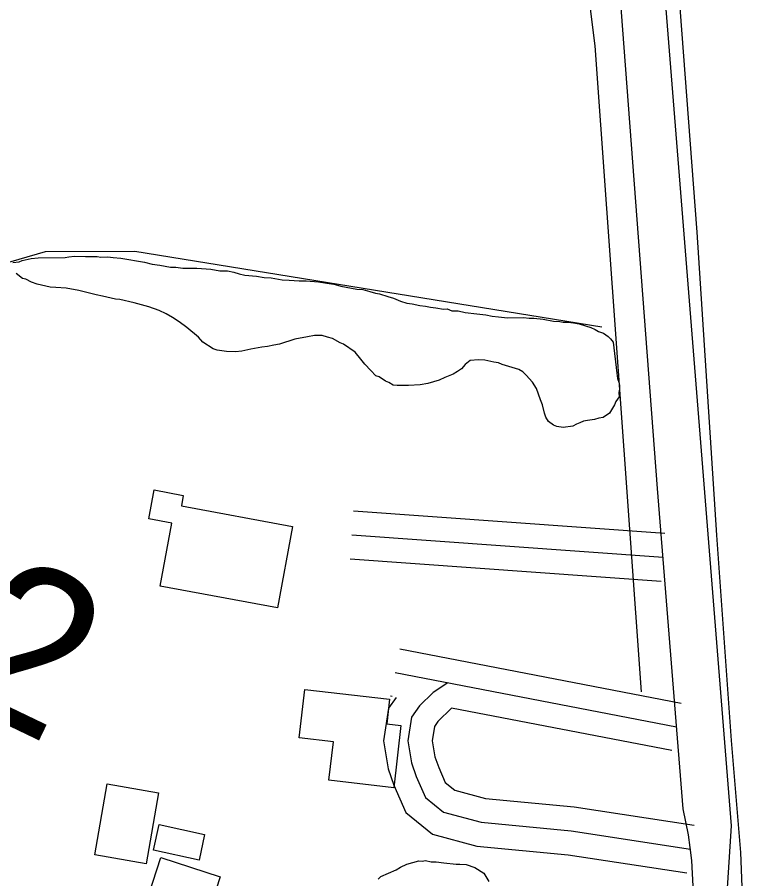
# Model space of a CAD drawing. Extents: x 3279314 to 3317160, y 734079 to 759431.
# Drawn here: x 3295805 to 3296258, y 748022 to 748560 of the extents above; entities that cross this region are included whole.
import ezdxf

# ---------------------------------------------------------------- set-up
doc = ezdxf.new("R2010")
doc.units = 0
for name, color, linetype in [('V-BLDG-OTLN', 7, 'Continuous'), ('V-LEVE-TOET', 7, 'Continuous'), ('V-ROAD-CNTR', 7, 'Continuous'), ('V-SITE-VEGE', 7, 'Continuous'), ('V-SURV-IDEN', 7, 'Continuous'), ('V-TOPO-SHOR', 7, 'Continuous')]:
    doc.layers.add(name, color=color, linetype=linetype)

msp = doc.modelspace()

# ---------------------------------------------------------------- linework, layer by layer
at = {"layer": 'V-BLDG-OTLN'}
for points in [[(3295967.56, 748191.33), (3295894.46, 748204.95), (3295901.77, 748244.22), (3295887.46, 748246.89), (3295890.81, 748264.86), (3295908.89, 748261.49), (3295907.68, 748254.97), (3295977.01, 748242.05)], [(3296044.59, 748117.96), (3296040.13, 748079.13), (3295999.69, 748083.78), (3296002.46, 748107.86), (3295981.14, 748110.32), (3295984.61, 748140.45), (3296037.48, 748134.37), (3296035.71, 748118.98)], [(3295885.68, 748031.65), (3295853.64, 748037.24), (3295861.35, 748081.48), (3295893.39, 748075.9)], [(3295893.84, 748056.15), (3295922.14, 748050.04), (3295918.69, 748034.04), (3295890.39, 748040.14)], [(3295919.51, 747985.7), (3295882.53, 747997.84), (3295894.96, 748035.7), (3295931.95, 748023.55)]]:
    msp.add_lwpolyline(points, close=True, dxfattribs=at)
at = {"layer": 'V-LEVE-TOET'}
msp.add_lwpolyline([(3296184.37, 749071), (3296189.52, 748996.87), (3296190.34, 748963.21), (3296196.52, 748871.35), (3296215.33, 748607.07), (3296229.08, 748425.59), (3296241.3, 748236.63), (3296250.55, 748108.52), (3296256.26, 748038.64), (3296258.34, 747985.03), (3296257.21, 747946.11), (3296247.74, 747912.73), (3296237.29, 747893.84), (3296212.61, 747867.73), (3296196.11, 747848.98), (3296167.6, 747823.43), (3296125.68, 747789.64), (3296041.54, 747729.92), (3295971.1, 747688.32), (3295901.65, 747647.14), (3295864.08, 747620.06), (3295841.17, 747597.8)], dxfattribs=at)
at = {"layer": 'V-ROAD-CNTR'}
for points in [[(3296220.48, 748065.89), (3296204.57, 748265.78), (3296136.71, 749162.83), (3296102.34, 749597.66)], [(3296209.06, 748237.76), (3296014.97, 748251.63)], [(3296207.99, 748222.79), (3296013.9, 748236.67)], [(3296207.99, 748222.79), (3296013.9, 748236.67)], [(3296206.92, 748207.83), (3296012.83, 748221.71)], [(3296219.26, 748131.73), (3296043.85, 748165.63)], [(3296216.41, 748117), (3296041.01, 748150.91)], [(3296216.41, 748117), (3296041.01, 748150.91)], [(3296073.92, 748144.55), (3296064.64, 748138.55), (3296056.17, 748130.26), (3296051.18, 748123.06), (3296048.96, 748108.37), (3296051.13, 748094.7), (3296054.18, 748086.19), (3296059.86, 748073.04), (3296071.14, 748063.93), (3296094.58, 748057.6), (3296150.78, 748052.23), (3296225.12, 748040.89)], [(3296073.92, 748144.55), (3296064.64, 748138.55), (3296056.17, 748130.26), (3296051.18, 748123.06), (3296048.96, 748108.37), (3296051.13, 748094.7), (3296054.18, 748086.19), (3296059.86, 748073.04), (3296071.14, 748063.93), (3296094.58, 748057.6), (3296150.78, 748052.23), (3296225.12, 748040.89)], [(3296041.57, 748135.52), (3296036.87, 748128.74), (3296033.78, 748108.31), (3296036.54, 748090.96), (3296040.22, 748080.69), (3296047.55, 748063.7), (3296064.18, 748050.27), (3296091.89, 748042.78), (3296148.93, 748037.34), (3296222.85, 748026.06)], [(3296039.11, 748136), (3296038, 748136.21)], [(3296076.16, 748128.83), (3296067.69, 748120.54), (3296065.49, 748117.38), (3296064.14, 748108.43), (3296065.73, 748098.44), (3296068.14, 748091.7), (3296072.16, 748082.38), (3296078.11, 748077.59), (3296097.27, 748072.41), (3296152.62, 748067.13), (3296227.38, 748055.71)], [(3296213.56, 748102.28), (3296076.16, 748128.83)]]:
    msp.add_lwpolyline(points, dxfattribs=at)
msp.add_arc((3296013.41, 748014.53), 213.34, 305.2136, 13.9299, dxfattribs=at)
at = {"layer": 'V-SITE-VEGE'}
for points in [[(3295808.5, 748407.94), (3295814.06, 748409.21), (3295818.44, 748409.66), (3295835.17, 748409.87), (3295837.56, 748410.3), (3295841.14, 748410.74), (3295847.92, 748410.43), (3295855.09, 748410.51), (3295857.48, 748410.14), (3295861.87, 748410.2), (3295865.06, 748409.84), (3295869.85, 748409.5), (3295884.62, 748406.9), (3295889.42, 748405.76), (3295894.21, 748405.02), (3295901, 748403.91), (3295904.19, 748403.95), (3295908.58, 748403.21), (3295917.35, 748403.32), (3295926.12, 748402.63), (3295931.71, 748401.5), (3295936.5, 748401.56), (3295940.49, 748400.81), (3295943.69, 748399.66), (3295947.29, 748398.91), (3295954.47, 748398.2), (3295959.26, 748397.46), (3295963.65, 748397.12), (3295970.43, 748396.01), (3295974.83, 748395.66), (3295981.21, 748395.34), (3295985.59, 748395.4), (3295993.17, 748394.69), (3295998.36, 748393.96), (3296002.75, 748393.22), (3296007.15, 748392.08), (3296017.14, 748390.21), (3296020.73, 748389.85), (3296025.12, 748388.71), (3296028.72, 748387.56), (3296031.12, 748387.19), (3296036.32, 748385.66), (3296039.92, 748384.51), (3296044.33, 748382.58), (3296048.33, 748381.43), (3296051.52, 748381.07), (3296056.31, 748379.93), (3296059.91, 748379.58), (3296063.1, 748378.82), (3296066.29, 748378.46), (3296071.09, 748377.73), (3296073.48, 748377.76), (3296076.28, 748376.6), (3296080.27, 748376.65), (3296084.66, 748375.51), (3296091.85, 748374.8), (3296097.43, 748374.07), (3296101.43, 748373.32), (3296105.42, 748372.97), (3296111, 748372.25), (3296120.97, 748372.37), (3296124.56, 748372.02), (3296127.35, 748372.05), (3296133.33, 748371.33), (3296139.72, 748370.21), (3296143.71, 748369.86), (3296145.71, 748369.49), (3296148.9, 748369.53), (3296152.09, 748369.17), (3296155.69, 748368.42), (3296162.89, 748366.12), (3296165.69, 748364.95), (3296167.7, 748363.78), (3296170.9, 748362.63), (3296173.71, 748360.67), (3296175.33, 748359.1), (3296176.94, 748357.12)], [(3295802.54, 748406.67), (3295806.51, 748407.12), (3295808.5, 748407.94)], [(3296176.94, 748357.12), (3296179.18, 748337.63), (3296179.62, 748334.44), (3296180.44, 748332.06), (3296180.87, 748330.07), (3296180.9, 748327.69), (3296180.52, 748325.69), (3296180.56, 748322.9), (3296178.6, 748320.09), (3296177.83, 748318.08), (3296174.71, 748312.86), (3296170.75, 748310.03), (3296167.97, 748309.59), (3296165.19, 748308.76), (3296160.81, 748308.31), (3296158.43, 748307.88), (3296156.05, 748306.65), (3296154.07, 748305.83), (3296151.69, 748304.61), (3296145.73, 748303.74), (3296141.73, 748304.48), (3296139.73, 748305.26), (3296136.52, 748307.61), (3296134.89, 748310.38), (3296134.06, 748312.76), (3296132.8, 748317.92), (3296131.56, 748321.09), (3296129.08, 748328.24), (3296126.65, 748332.19), (3296122.61, 748336.52), (3296120.59, 748338.49), (3296118.18, 748340.06), (3296107.78, 748343.11), (3296105.37, 748344.28), (3296102.58, 748344.65), (3296096.99, 748345.77), (3296093, 748346.12), (3296087.82, 748345.66), (3296084.67, 748343.23), (3296082.31, 748340.41), (3296079.94, 748338.79), (3296077.17, 748337.16), (3296072.02, 748335.1), (3296068.45, 748333.46), (3296061.3, 748331.38), (3296056.53, 748330.52), (3296049.36, 748330.04), (3296042.19, 748329.95), (3296039.8, 748330.32), (3296036.99, 748331.88), (3296034.98, 748332.65), (3296030.96, 748335.39), (3296028.96, 748336.16), (3296025.74, 748339.31), (3296022.1, 748343.25), (3296019.67, 748346.4), (3296016.03, 748350.74), (3296008.79, 748355.83), (3296006.79, 748356.6), (3296001.98, 748359.33), (3295998.78, 748360.09), (3295995.57, 748361.25), (3295990.79, 748361.19), (3295986.42, 748360.34), (3295978.47, 748359.04), (3295968.94, 748355.74), (3295965.36, 748355.29), (3295961.39, 748354.45), (3295957.81, 748354), (3295951.05, 748352.73), (3295945.48, 748351.46), (3295941.51, 748351.01), (3295935.92, 748351.34), (3295929.94, 748352.07), (3295927.54, 748352.83), (3295921.11, 748357.14), (3295918.28, 748360.29), (3295911.03, 748366.18), (3295906.21, 748369.7), (3295902.19, 748372.44), (3295898.17, 748374.78), (3295893.77, 748376.72), (3295887.36, 748379.03), (3295878.16, 748381.71), (3295869.37, 748383.59), (3295866.58, 748383.96), (3295858.58, 748385.85), (3295854.59, 748386.6), (3295843.8, 748389.25), (3295835.81, 748390.75), (3295829.43, 748391.07), (3295825.84, 748391.42), (3295817.85, 748393.31), (3295814.24, 748394.46), (3295810.63, 748396.41), (3295808.64, 748396.79), (3295804.61, 748399.92)], [(3296030.47, 748022.16), (3296032.05, 748023.77), (3296041.56, 748027.87), (3296044.33, 748029.5), (3296048.29, 748031.55), (3296055.83, 748033.63), (3296057.83, 748033.26), (3296059.82, 748033.68), (3296063.41, 748032.93), (3296066.6, 748032.97), (3296071.39, 748032.23), (3296078.97, 748031.53), (3296081.36, 748031.56), (3296085.35, 748031.21), (3296090.56, 748029.28), (3296096.18, 748025.76), (3296099.43, 748020.62)]]:
    msp.add_lwpolyline(points, dxfattribs=at)
at = {"layer": 'V-TOPO-SHOR'}
for points in [[(3296116.73, 748932.66), (3296165.52, 748541.86), (3296194.39, 748139.04)], [(3296180.56, 748928.82), (3296250.43, 748055.41), (3296242.74, 747935.72), (3296226.87, 747899.78), (3296226.87, 747895.79)], [(3296169.92, 748366.35), (3295878.62, 748413.54), (3295822.77, 748413.4), (3295794.87, 748405.36), (3295731.04, 748409.2), (3295519.57, 748428.65), (3295472.41, 748129.36), (3295421.2, 747854.01), (3295401.52, 747742.27)]]:
    msp.add_lwpolyline(points, dxfattribs=at)

# ---------------------------------------------------------------- texts
at = {"layer": 'V-SURV-IDEN'}
msp.add_text('3055+80.2', height=100, rotation=334.3465, dxfattribs=at).set_placement((3295251.87, 748380.99))

doc.saveas('drawing.dxf')
